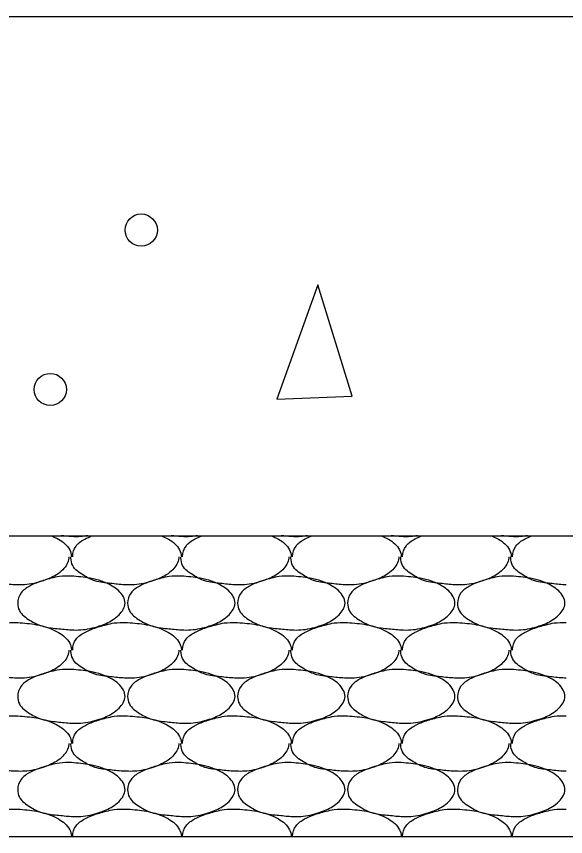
# Model space of a CAD drawing. Extents: x 634177 to 635904, y 289936 to 290970.
# Drawn here: x 635681.293 to 635684.489, y 290574.309 to 290579.079 of the extents above; entities that cross this region are included whole.
import ezdxf

# ---------------------------------------------------------------- set-up
doc = ezdxf.new("R2010")
doc.units = 0
doc.layers.add('Default', color=7, linetype='Continuous')

msp = doc.modelspace()

# ---------------------------------------------------------------- linework, layer by layer
at = {"layer": 'Default'}
for p, q in [((635672.2749, 290576.0588), (635712.2724, 290576.0588)), ((635681.2933, 290575.5538), (635681.3008, 290575.5538)), ((635681.9332, 290575.5538), (635681.9407, 290575.5538)), ((635682.5732, 290575.5538), (635682.5807, 290575.5538)), ((635683.2131, 290575.5538), (635683.2206, 290575.5538)), ((635683.8531, 290575.5538), (635683.8606, 290575.5538)), ((635681.2933, 290575.0113), (635681.3008, 290575.0113)), ((635681.9332, 290575.0113), (635681.9407, 290575.0113)), ((635682.5732, 290575.0113), (635682.5807, 290575.0113)), ((635683.2131, 290575.0113), (635683.2206, 290575.0113)), ((635683.8531, 290575.0113), (635683.8606, 290575.0113)), ((635681.2933, 290574.4689), (635681.3008, 290574.4689)), ((635681.9332, 290574.4689), (635681.9407, 290574.4689)), ((635682.5732, 290574.4689), (635682.5807, 290574.4689)), ((635683.2131, 290574.4689), (635683.2206, 290574.4689)), ((635683.8531, 290574.4689), (635683.8606, 290574.4689)), ((635667.8541, 290574.3089), (635712.2724, 290574.3089))]:
    msp.add_line(p, q, dxfattribs=at)
for points in [[(635666.0253, 290579.0794), (635757.2695, 290579.0794)], [(635683.0481, 290577.5181), (635682.8081, 290576.8532), (635683.2481, 290576.8707), (635683.0481, 290577.5181)]]:
    msp.add_lwpolyline(points, dxfattribs=at)
for centre in [(635682.0198, 290577.8366), (635681.4904, 290576.9096)]:
    msp.add_circle(centre, 0.0937, dxfattribs=at)
for points in [[(635681.4955, 290576.0588), (635681.5383, 290576.0388), (635681.6033, 290575.9763), (635681.6133, 290575.9388), (635681.6133, 290575.9363)], [(635681.7081, 290576.0588), (635681.6682, 290576.0538), (635681.6133, 290576.0538), (635681.5545, 290576.0588)], [(635681.6208, 290575.9363), (635681.6208, 290575.9388), (635681.6407, 290575.9988), (635681.6907, 290576.0388), (635681.7338, 290576.0588)], [(635682.1355, 290576.0588), (635682.1782, 290576.0388), (635682.2432, 290575.9763), (635682.2532, 290575.9388), (635682.2532, 290575.9363)], [(635682.348, 290576.0588), (635682.3082, 290576.0538), (635682.2532, 290576.0538), (635682.1944, 290576.0588)], [(635682.2607, 290575.9363), (635682.2607, 290575.9388), (635682.2807, 290575.9988), (635682.3307, 290576.0388), (635682.3737, 290576.0588)], [(635682.7754, 290576.0588), (635682.8182, 290576.0388), (635682.8832, 290575.9763), (635682.8932, 290575.9388), (635682.8932, 290575.9363)], [(635682.988, 290576.0588), (635682.9482, 290576.0538), (635682.8932, 290576.0538), (635682.8344, 290576.0588)], [(635682.9007, 290575.9363), (635682.9007, 290575.9388), (635682.9207, 290575.9988), (635682.9707, 290576.0388), (635683.0137, 290576.0588)], [(635683.4154, 290576.0588), (635683.4581, 290576.0388), (635683.5231, 290575.9763), (635683.5331, 290575.9388), (635683.5331, 290575.9363)], [(635683.628, 290576.0588), (635683.5881, 290576.0538), (635683.5331, 290576.0538), (635683.4743, 290576.0588)], [(635683.5406, 290575.9363), (635683.5406, 290575.9388), (635683.5606, 290575.9988), (635683.6106, 290576.0388), (635683.6536, 290576.0588)], [(635684.0553, 290576.0588), (635684.0981, 290576.0388), (635684.1631, 290575.9763), (635684.1731, 290575.9388), (635684.1731, 290575.9363)], [(635684.2679, 290576.0588), (635684.2281, 290576.0538), (635684.1731, 290576.0538), (635684.1143, 290576.0588)], [(635684.1806, 290575.9363), (635684.1806, 290575.9388), (635684.2006, 290575.9988), (635684.2506, 290576.0388), (635684.2936, 290576.0588)], [(635681.2933, 290575.7738), (635681.2833, 290575.7738), (635681.2008, 290575.7813), (635681.1108, 290575.7963), (635681.0433, 290575.8288), (635680.9808, 290575.8863), (635680.9708, 290575.9288), (635680.9708, 290575.9363)], [(635681.5983, 290575.9363), (635681.5983, 290575.9288), (635681.5633, 290575.8613), (635681.5258, 290575.8313), (635681.4483, 290575.7963), (635681.3408, 290575.7738), (635681.2933, 290575.7738)], [(635681.9332, 290575.7738), (635681.9232, 290575.7738), (635681.8407, 290575.7813), (635681.7507, 290575.7963), (635681.6832, 290575.8288), (635681.6208, 290575.8863), (635681.6108, 290575.9288), (635681.6108, 290575.9363)], [(635682.2382, 290575.9363), (635682.2382, 290575.9288), (635682.2032, 290575.8613), (635682.1657, 290575.8313), (635682.0882, 290575.7963), (635681.9807, 290575.7738), (635681.9332, 290575.7738)], [(635682.5732, 290575.7738), (635682.5632, 290575.7738), (635682.4807, 290575.7813), (635682.3907, 290575.7963), (635682.3232, 290575.8288), (635682.2607, 290575.8863), (635682.2507, 290575.9288), (635682.2507, 290575.9363)], [(635682.8782, 290575.9363), (635682.8782, 290575.9288), (635682.8432, 290575.8613), (635682.8057, 290575.8313), (635682.7282, 290575.7963), (635682.6207, 290575.7738), (635682.5732, 290575.7738)], [(635683.2131, 290575.7738), (635683.2032, 290575.7738), (635683.1207, 290575.7813), (635683.0307, 290575.7963), (635682.9632, 290575.8288), (635682.9007, 290575.8863), (635682.8907, 290575.9288), (635682.8907, 290575.9363)], [(635683.5181, 290575.9363), (635683.5181, 290575.9288), (635683.4831, 290575.8613), (635683.4456, 290575.8313), (635683.3681, 290575.7963), (635683.2606, 290575.7738), (635683.2131, 290575.7738)], [(635683.8531, 290575.7738), (635683.8431, 290575.7738), (635683.7606, 290575.7813), (635683.6706, 290575.7963), (635683.6031, 290575.8288), (635683.5406, 290575.8863), (635683.5306, 290575.9288), (635683.5306, 290575.9363)], [(635684.1581, 290575.9363), (635684.1581, 290575.9288), (635684.1231, 290575.8613), (635684.0856, 290575.8313), (635684.0081, 290575.7963), (635683.9006, 290575.7738), (635683.8531, 290575.7738)], [(635684.4931, 290575.7738), (635684.4831, 290575.7738), (635684.4006, 290575.7813), (635684.3106, 290575.7963), (635684.2431, 290575.8288), (635684.1806, 290575.8863), (635684.1706, 290575.9288), (635684.1706, 290575.9363)], [(635681.6133, 290575.8238), (635681.7232, 290575.8113), (635681.8507, 290575.7663), (635681.9157, 290575.7038), (635681.9257, 290575.6663), (635681.8907, 290575.5988), (635681.8532, 290575.5688), (635681.7757, 290575.5338), (635681.6682, 290575.5113), (635681.6133, 290575.5113), (635681.5308, 290575.5188), (635681.4408, 290575.5338), (635681.3733, 290575.5663), (635681.3108, 290575.6238), (635681.3008, 290575.6663), (635681.3208, 290575.7263), (635681.3708, 290575.7663), (635681.4208, 290575.7888), (635681.4958, 290575.8113), (635681.5433, 290575.8213), (635681.6133, 290575.8238)], [(635682.2532, 290575.8238), (635682.3632, 290575.8113), (635682.4907, 290575.7663), (635682.5557, 290575.7038), (635682.5657, 290575.6663), (635682.5307, 290575.5988), (635682.4932, 290575.5688), (635682.4157, 290575.5338), (635682.3082, 290575.5113), (635682.2532, 290575.5113), (635682.1707, 290575.5188), (635682.0807, 290575.5338), (635682.0132, 290575.5663), (635681.9507, 290575.6238), (635681.9407, 290575.6663), (635681.9607, 290575.7263), (635682.0107, 290575.7663), (635682.0607, 290575.7888), (635682.1357, 290575.8113), (635682.1832, 290575.8213), (635682.2532, 290575.8238)], [(635682.8932, 290575.8238), (635683.0032, 290575.8113), (635683.1307, 290575.7663), (635683.1957, 290575.7038), (635683.2057, 290575.6663), (635683.1707, 290575.5988), (635683.1332, 290575.5688), (635683.0557, 290575.5338), (635682.9482, 290575.5113), (635682.8932, 290575.5113), (635682.8107, 290575.5188), (635682.7207, 290575.5338), (635682.6532, 290575.5663), (635682.5907, 290575.6238), (635682.5807, 290575.6663), (635682.6007, 290575.7263), (635682.6507, 290575.7663), (635682.7007, 290575.7888), (635682.7757, 290575.8113), (635682.8232, 290575.8213), (635682.8932, 290575.8238)], [(635683.5331, 290575.8238), (635683.6431, 290575.8113), (635683.7706, 290575.7663), (635683.8356, 290575.7038), (635683.8456, 290575.6663), (635683.8106, 290575.5988), (635683.7731, 290575.5688), (635683.6956, 290575.5338), (635683.5881, 290575.5113), (635683.5331, 290575.5113), (635683.4506, 290575.5188), (635683.3606, 290575.5338), (635683.2931, 290575.5663), (635683.2306, 290575.6238), (635683.2206, 290575.6663), (635683.2406, 290575.7263), (635683.2906, 290575.7663), (635683.3406, 290575.7888), (635683.4156, 290575.8113), (635683.4631, 290575.8213), (635683.5331, 290575.8238)], [(635684.1731, 290575.8238), (635684.2831, 290575.8113), (635684.4106, 290575.7663), (635684.4756, 290575.7038), (635684.4856, 290575.6663), (635684.4506, 290575.5988), (635684.4131, 290575.5688), (635684.3356, 290575.5338), (635684.2281, 290575.5113), (635684.1731, 290575.5113), (635684.0906, 290575.5188), (635684.0006, 290575.5338), (635683.9331, 290575.5663), (635683.8706, 290575.6238), (635683.8606, 290575.6663), (635683.8806, 290575.7263), (635683.9306, 290575.7663), (635683.9806, 290575.7888), (635684.0556, 290575.8113), (635684.1031, 290575.8213), (635684.1731, 290575.8238)], [(635680.9808, 290575.3938), (635680.9808, 290575.3963), (635681.0008, 290575.4563), (635681.0508, 290575.4963), (635681.1008, 290575.5188), (635681.1758, 290575.5413), (635681.2233, 290575.5513), (635681.2933, 290575.5538)], [(635681.3008, 290575.5538), (635681.4108, 290575.5413), (635681.5383, 290575.4963), (635681.6033, 290575.4338), (635681.6133, 290575.3963), (635681.6133, 290575.3938)], [(635681.6208, 290575.3938), (635681.6208, 290575.3963), (635681.6407, 290575.4563), (635681.6907, 290575.4963), (635681.7407, 290575.5188), (635681.8157, 290575.5413), (635681.8632, 290575.5513), (635681.9332, 290575.5538)], [(635681.9407, 290575.5538), (635682.0507, 290575.5413), (635682.1782, 290575.4963), (635682.2432, 290575.4338), (635682.2532, 290575.3963), (635682.2532, 290575.3938)], [(635682.2607, 290575.3938), (635682.2607, 290575.3963), (635682.2807, 290575.4563), (635682.3307, 290575.4963), (635682.3807, 290575.5188), (635682.4557, 290575.5413), (635682.5032, 290575.5513), (635682.5732, 290575.5538)], [(635682.5807, 290575.5538), (635682.6907, 290575.5413), (635682.8182, 290575.4963), (635682.8832, 290575.4338), (635682.8932, 290575.3963), (635682.8932, 290575.3938)], [(635682.9007, 290575.3938), (635682.9007, 290575.3963), (635682.9207, 290575.4563), (635682.9707, 290575.4963), (635683.0207, 290575.5188), (635683.0957, 290575.5413), (635683.1432, 290575.5513), (635683.2131, 290575.5538)], [(635683.2206, 290575.5538), (635683.3306, 290575.5413), (635683.4581, 290575.4963), (635683.5231, 290575.4338), (635683.5331, 290575.3963), (635683.5331, 290575.3938)], [(635683.5406, 290575.3938), (635683.5406, 290575.3963), (635683.5606, 290575.4563), (635683.6106, 290575.4963), (635683.6606, 290575.5188), (635683.7356, 290575.5413), (635683.7831, 290575.5513), (635683.8531, 290575.5538)], [(635683.8606, 290575.5538), (635683.9706, 290575.5413), (635684.0981, 290575.4963), (635684.1631, 290575.4338), (635684.1731, 290575.3963), (635684.1731, 290575.3938)], [(635684.1806, 290575.3938), (635684.1806, 290575.3963), (635684.2006, 290575.4563), (635684.2506, 290575.4963), (635684.3006, 290575.5188), (635684.3756, 290575.5413), (635684.4231, 290575.5513), (635684.4931, 290575.5538)], [(635681.2933, 290575.2313), (635681.2833, 290575.2313), (635681.2008, 290575.2388), (635681.1108, 290575.2538), (635681.0433, 290575.2863), (635680.9808, 290575.3438), (635680.9708, 290575.3863), (635680.9708, 290575.3938)], [(635681.5983, 290575.3938), (635681.5983, 290575.3863), (635681.5633, 290575.3188), (635681.5258, 290575.2888), (635681.4483, 290575.2538), (635681.3408, 290575.2313), (635681.2933, 290575.2313)], [(635681.9332, 290575.2313), (635681.9232, 290575.2313), (635681.8407, 290575.2388), (635681.7507, 290575.2538), (635681.6832, 290575.2863), (635681.6208, 290575.3438), (635681.6108, 290575.3863), (635681.6108, 290575.3938)], [(635682.2382, 290575.3938), (635682.2382, 290575.3863), (635682.2032, 290575.3188), (635682.1657, 290575.2888), (635682.0882, 290575.2538), (635681.9807, 290575.2313), (635681.9332, 290575.2313)], [(635682.5732, 290575.2313), (635682.5632, 290575.2313), (635682.4807, 290575.2388), (635682.3907, 290575.2538), (635682.3232, 290575.2863), (635682.2607, 290575.3438), (635682.2507, 290575.3863), (635682.2507, 290575.3938)], [(635682.8782, 290575.3938), (635682.8782, 290575.3863), (635682.8432, 290575.3188), (635682.8057, 290575.2888), (635682.7282, 290575.2538), (635682.6207, 290575.2313), (635682.5732, 290575.2313)], [(635683.2131, 290575.2313), (635683.2032, 290575.2313), (635683.1207, 290575.2388), (635683.0307, 290575.2538), (635682.9632, 290575.2863), (635682.9007, 290575.3438), (635682.8907, 290575.3863), (635682.8907, 290575.3938)], [(635683.5181, 290575.3938), (635683.5181, 290575.3863), (635683.4831, 290575.3188), (635683.4456, 290575.2888), (635683.3681, 290575.2538), (635683.2606, 290575.2313), (635683.2131, 290575.2313)], [(635683.8531, 290575.2313), (635683.8431, 290575.2313), (635683.7606, 290575.2388), (635683.6706, 290575.2538), (635683.6031, 290575.2863), (635683.5406, 290575.3438), (635683.5306, 290575.3863), (635683.5306, 290575.3938)], [(635684.1581, 290575.3938), (635684.1581, 290575.3863), (635684.1231, 290575.3188), (635684.0856, 290575.2888), (635684.0081, 290575.2538), (635683.9006, 290575.2313), (635683.8531, 290575.2313)], [(635684.4931, 290575.2313), (635684.4831, 290575.2313), (635684.4006, 290575.2388), (635684.3106, 290575.2538), (635684.2431, 290575.2863), (635684.1806, 290575.3438), (635684.1706, 290575.3863), (635684.1706, 290575.3938)], [(635681.6133, 290575.2813), (635681.7232, 290575.2688), (635681.8507, 290575.2238), (635681.9157, 290575.1613), (635681.9257, 290575.1238), (635681.8907, 290575.0563), (635681.8532, 290575.0263), (635681.7757, 290574.9913), (635681.6682, 290574.9688), (635681.6133, 290574.9688), (635681.5308, 290574.9763), (635681.4408, 290574.9913), (635681.3733, 290575.0238), (635681.3108, 290575.0813), (635681.3008, 290575.1238), (635681.3208, 290575.1838), (635681.3708, 290575.2238), (635681.4208, 290575.2463), (635681.4958, 290575.2688), (635681.5433, 290575.2788), (635681.6133, 290575.2813)], [(635682.2532, 290575.2813), (635682.3632, 290575.2688), (635682.4907, 290575.2238), (635682.5557, 290575.1613), (635682.5657, 290575.1238), (635682.5307, 290575.0563), (635682.4932, 290575.0263), (635682.4157, 290574.9913), (635682.3082, 290574.9688), (635682.2532, 290574.9688), (635682.1707, 290574.9763), (635682.0807, 290574.9913), (635682.0132, 290575.0238), (635681.9507, 290575.0813), (635681.9407, 290575.1238), (635681.9607, 290575.1838), (635682.0107, 290575.2238), (635682.0607, 290575.2463), (635682.1357, 290575.2688), (635682.1832, 290575.2788), (635682.2532, 290575.2813)], [(635682.8932, 290575.2813), (635683.0032, 290575.2688), (635683.1307, 290575.2238), (635683.1957, 290575.1613), (635683.2057, 290575.1238), (635683.1707, 290575.0563), (635683.1332, 290575.0263), (635683.0557, 290574.9913), (635682.9482, 290574.9688), (635682.8932, 290574.9688), (635682.8107, 290574.9763), (635682.7207, 290574.9913), (635682.6532, 290575.0238), (635682.5907, 290575.0813), (635682.5807, 290575.1238), (635682.6007, 290575.1838), (635682.6507, 290575.2238), (635682.7007, 290575.2463), (635682.7757, 290575.2688), (635682.8232, 290575.2788), (635682.8932, 290575.2813)], [(635683.5331, 290575.2813), (635683.6431, 290575.2688), (635683.7706, 290575.2238), (635683.8356, 290575.1613), (635683.8456, 290575.1238), (635683.8106, 290575.0563), (635683.7731, 290575.0263), (635683.6956, 290574.9913), (635683.5881, 290574.9688), (635683.5331, 290574.9688), (635683.4506, 290574.9763), (635683.3606, 290574.9913), (635683.2931, 290575.0238), (635683.2306, 290575.0813), (635683.2206, 290575.1238), (635683.2406, 290575.1838), (635683.2906, 290575.2238), (635683.3406, 290575.2463), (635683.4156, 290575.2688), (635683.4631, 290575.2788), (635683.5331, 290575.2813)], [(635684.1731, 290575.2813), (635684.2831, 290575.2688), (635684.4106, 290575.2238), (635684.4756, 290575.1613), (635684.4856, 290575.1238), (635684.4506, 290575.0563), (635684.4131, 290575.0263), (635684.3356, 290574.9913), (635684.2281, 290574.9688), (635684.1731, 290574.9688), (635684.0906, 290574.9763), (635684.0006, 290574.9913), (635683.9331, 290575.0238), (635683.8706, 290575.0813), (635683.8606, 290575.1238), (635683.8806, 290575.1838), (635683.9306, 290575.2238), (635683.9806, 290575.2463), (635684.0556, 290575.2688), (635684.1031, 290575.2788), (635684.1731, 290575.2813)], [(635680.9808, 290574.8513), (635680.9808, 290574.8538), (635681.0008, 290574.9138), (635681.0508, 290574.9538), (635681.1008, 290574.9763), (635681.1758, 290574.9988), (635681.2233, 290575.0088), (635681.2933, 290575.0113)], [(635681.3008, 290575.0113), (635681.4108, 290574.9988), (635681.5383, 290574.9538), (635681.6033, 290574.8913), (635681.6133, 290574.8538), (635681.6133, 290574.8513)], [(635681.6208, 290574.8513), (635681.6208, 290574.8538), (635681.6407, 290574.9138), (635681.6907, 290574.9538), (635681.7407, 290574.9763), (635681.8157, 290574.9988), (635681.8632, 290575.0088), (635681.9332, 290575.0113)], [(635681.9407, 290575.0113), (635682.0507, 290574.9988), (635682.1782, 290574.9538), (635682.2432, 290574.8913), (635682.2532, 290574.8538), (635682.2532, 290574.8513)], [(635682.2607, 290574.8513), (635682.2607, 290574.8538), (635682.2807, 290574.9138), (635682.3307, 290574.9538), (635682.3807, 290574.9763), (635682.4557, 290574.9988), (635682.5032, 290575.0088), (635682.5732, 290575.0113)], [(635682.5807, 290575.0113), (635682.6907, 290574.9988), (635682.8182, 290574.9538), (635682.8832, 290574.8913), (635682.8932, 290574.8538), (635682.8932, 290574.8513)], [(635682.9007, 290574.8513), (635682.9007, 290574.8538), (635682.9207, 290574.9138), (635682.9707, 290574.9538), (635683.0207, 290574.9763), (635683.0957, 290574.9988), (635683.1432, 290575.0088), (635683.2131, 290575.0113)], [(635683.2206, 290575.0113), (635683.3306, 290574.9988), (635683.4581, 290574.9538), (635683.5231, 290574.8913), (635683.5331, 290574.8538), (635683.5331, 290574.8513)], [(635683.5406, 290574.8513), (635683.5406, 290574.8538), (635683.5606, 290574.9138), (635683.6106, 290574.9538), (635683.6606, 290574.9763), (635683.7356, 290574.9988), (635683.7831, 290575.0088), (635683.8531, 290575.0113)], [(635683.8606, 290575.0113), (635683.9706, 290574.9988), (635684.0981, 290574.9538), (635684.1631, 290574.8913), (635684.1731, 290574.8538), (635684.1731, 290574.8513)], [(635684.1806, 290574.8513), (635684.1806, 290574.8538), (635684.2006, 290574.9138), (635684.2506, 290574.9538), (635684.3006, 290574.9763), (635684.3756, 290574.9988), (635684.4231, 290575.0088), (635684.4931, 290575.0113)], [(635681.2933, 290574.6889), (635681.2833, 290574.6889), (635681.2008, 290574.6964), (635681.1108, 290574.7114), (635681.0433, 290574.7439), (635680.9808, 290574.8013), (635680.9708, 290574.8438), (635680.9708, 290574.8513)], [(635681.5983, 290574.8513), (635681.5983, 290574.8438), (635681.5633, 290574.7764), (635681.5258, 290574.7464), (635681.4483, 290574.7114), (635681.3408, 290574.6889), (635681.2933, 290574.6889)], [(635681.9332, 290574.6889), (635681.9232, 290574.6889), (635681.8407, 290574.6964), (635681.7507, 290574.7114), (635681.6832, 290574.7439), (635681.6208, 290574.8013), (635681.6108, 290574.8438), (635681.6108, 290574.8513)], [(635682.2382, 290574.8513), (635682.2382, 290574.8438), (635682.2032, 290574.7764), (635682.1657, 290574.7464), (635682.0882, 290574.7114), (635681.9807, 290574.6889), (635681.9332, 290574.6889)], [(635682.5732, 290574.6889), (635682.5632, 290574.6889), (635682.4807, 290574.6964), (635682.3907, 290574.7114), (635682.3232, 290574.7439), (635682.2607, 290574.8013), (635682.2507, 290574.8438), (635682.2507, 290574.8513)], [(635682.8782, 290574.8513), (635682.8782, 290574.8438), (635682.8432, 290574.7764), (635682.8057, 290574.7464), (635682.7282, 290574.7114), (635682.6207, 290574.6889), (635682.5732, 290574.6889)], [(635683.2131, 290574.6889), (635683.2032, 290574.6889), (635683.1207, 290574.6964), (635683.0307, 290574.7114), (635682.9632, 290574.7439), (635682.9007, 290574.8013), (635682.8907, 290574.8438), (635682.8907, 290574.8513)], [(635683.5181, 290574.8513), (635683.5181, 290574.8438), (635683.4831, 290574.7764), (635683.4456, 290574.7464), (635683.3681, 290574.7114), (635683.2606, 290574.6889), (635683.2131, 290574.6889)], [(635683.8531, 290574.6889), (635683.8431, 290574.6889), (635683.7606, 290574.6964), (635683.6706, 290574.7114), (635683.6031, 290574.7439), (635683.5406, 290574.8013), (635683.5306, 290574.8438), (635683.5306, 290574.8513)], [(635684.1581, 290574.8513), (635684.1581, 290574.8438), (635684.1231, 290574.7764), (635684.0856, 290574.7464), (635684.0081, 290574.7114), (635683.9006, 290574.6889), (635683.8531, 290574.6889)], [(635684.4931, 290574.6889), (635684.4831, 290574.6889), (635684.4006, 290574.6964), (635684.3106, 290574.7114), (635684.2431, 290574.7439), (635684.1806, 290574.8013), (635684.1706, 290574.8438), (635684.1706, 290574.8513)], [(635681.6133, 290574.7389), (635681.7232, 290574.7264), (635681.8507, 290574.6814), (635681.9157, 290574.6189), (635681.9257, 290574.5814), (635681.8907, 290574.5139), (635681.8532, 290574.4839), (635681.7757, 290574.4489), (635681.6682, 290574.4264), (635681.6133, 290574.4264), (635681.5308, 290574.4339), (635681.4408, 290574.4489), (635681.3733, 290574.4814), (635681.3108, 290574.5389), (635681.3008, 290574.5814), (635681.3208, 290574.6414), (635681.3708, 290574.6814), (635681.4208, 290574.7039), (635681.4958, 290574.7264), (635681.5433, 290574.7364), (635681.6133, 290574.7389)], [(635682.2532, 290574.7389), (635682.3632, 290574.7264), (635682.4907, 290574.6814), (635682.5557, 290574.6189), (635682.5657, 290574.5814), (635682.5307, 290574.5139), (635682.4932, 290574.4839), (635682.4157, 290574.4489), (635682.3082, 290574.4264), (635682.2532, 290574.4264), (635682.1707, 290574.4339), (635682.0807, 290574.4489), (635682.0132, 290574.4814), (635681.9507, 290574.5389), (635681.9407, 290574.5814), (635681.9607, 290574.6414), (635682.0107, 290574.6814), (635682.0607, 290574.7039), (635682.1357, 290574.7264), (635682.1832, 290574.7364), (635682.2532, 290574.7389)], [(635682.8932, 290574.7389), (635683.0032, 290574.7264), (635683.1307, 290574.6814), (635683.1957, 290574.6189), (635683.2057, 290574.5814), (635683.1707, 290574.5139), (635683.1332, 290574.4839), (635683.0557, 290574.4489), (635682.9482, 290574.4264), (635682.8932, 290574.4264), (635682.8107, 290574.4339), (635682.7207, 290574.4489), (635682.6532, 290574.4814), (635682.5907, 290574.5389), (635682.5807, 290574.5814), (635682.6007, 290574.6414), (635682.6507, 290574.6814), (635682.7007, 290574.7039), (635682.7757, 290574.7264), (635682.8232, 290574.7364), (635682.8932, 290574.7389)], [(635683.5331, 290574.7389), (635683.6431, 290574.7264), (635683.7706, 290574.6814), (635683.8356, 290574.6189), (635683.8456, 290574.5814), (635683.8106, 290574.5139), (635683.7731, 290574.4839), (635683.6956, 290574.4489), (635683.5881, 290574.4264), (635683.5331, 290574.4264), (635683.4506, 290574.4339), (635683.3606, 290574.4489), (635683.2931, 290574.4814), (635683.2306, 290574.5389), (635683.2206, 290574.5814), (635683.2406, 290574.6414), (635683.2906, 290574.6814), (635683.3406, 290574.7039), (635683.4156, 290574.7264), (635683.4631, 290574.7364), (635683.5331, 290574.7389)], [(635684.1731, 290574.7389), (635684.2831, 290574.7264), (635684.4106, 290574.6814), (635684.4756, 290574.6189), (635684.4856, 290574.5814), (635684.4506, 290574.5139), (635684.4131, 290574.4839), (635684.3356, 290574.4489), (635684.2281, 290574.4264), (635684.1731, 290574.4264), (635684.0906, 290574.4339), (635684.0006, 290574.4489), (635683.9331, 290574.4814), (635683.8706, 290574.5389), (635683.8606, 290574.5814), (635683.8806, 290574.6414), (635683.9306, 290574.6814), (635683.9806, 290574.7039), (635684.0556, 290574.7264), (635684.1031, 290574.7364), (635684.1731, 290574.7389)], [(635680.9808, 290574.3089), (635680.9808, 290574.3114), (635681.0008, 290574.3714), (635681.0508, 290574.4114), (635681.1008, 290574.4339), (635681.1758, 290574.4564), (635681.2233, 290574.4664), (635681.2933, 290574.4689)], [(635681.3008, 290574.4689), (635681.4108, 290574.4564), (635681.5383, 290574.4114), (635681.6033, 290574.3489), (635681.6133, 290574.3114), (635681.6133, 290574.3089)], [(635681.6208, 290574.3089), (635681.6208, 290574.3114), (635681.6407, 290574.3714), (635681.6907, 290574.4114), (635681.7407, 290574.4339), (635681.8157, 290574.4564), (635681.8632, 290574.4664), (635681.9332, 290574.4689)], [(635681.9407, 290574.4689), (635682.0507, 290574.4564), (635682.1782, 290574.4114), (635682.2432, 290574.3489), (635682.2532, 290574.3114), (635682.2532, 290574.3089)], [(635682.2607, 290574.3089), (635682.2607, 290574.3114), (635682.2807, 290574.3714), (635682.3307, 290574.4114), (635682.3807, 290574.4339), (635682.4557, 290574.4564), (635682.5032, 290574.4664), (635682.5732, 290574.4689)], [(635682.5807, 290574.4689), (635682.6907, 290574.4564), (635682.8182, 290574.4114), (635682.8832, 290574.3489), (635682.8932, 290574.3114), (635682.8932, 290574.3089)], [(635682.9007, 290574.3089), (635682.9007, 290574.3114), (635682.9207, 290574.3714), (635682.9707, 290574.4114), (635683.0207, 290574.4339), (635683.0957, 290574.4564), (635683.1432, 290574.4664), (635683.2131, 290574.4689)], [(635683.2206, 290574.4689), (635683.3306, 290574.4564), (635683.4581, 290574.4114), (635683.5231, 290574.3489), (635683.5331, 290574.3114), (635683.5331, 290574.3089)], [(635683.5406, 290574.3089), (635683.5406, 290574.3114), (635683.5606, 290574.3714), (635683.6106, 290574.4114), (635683.6606, 290574.4339), (635683.7356, 290574.4564), (635683.7831, 290574.4664), (635683.8531, 290574.4689)], [(635683.8606, 290574.4689), (635683.9706, 290574.4564), (635684.0981, 290574.4114), (635684.1631, 290574.3489), (635684.1731, 290574.3114), (635684.1731, 290574.3089)], [(635684.1806, 290574.3089), (635684.1806, 290574.3114), (635684.2006, 290574.3714), (635684.2506, 290574.4114), (635684.3006, 290574.4339), (635684.3756, 290574.4564), (635684.4231, 290574.4664), (635684.4931, 290574.4689)]]:
    msp.add_spline(points, degree=3, dxfattribs=at)

doc.saveas('drawing.dxf')
